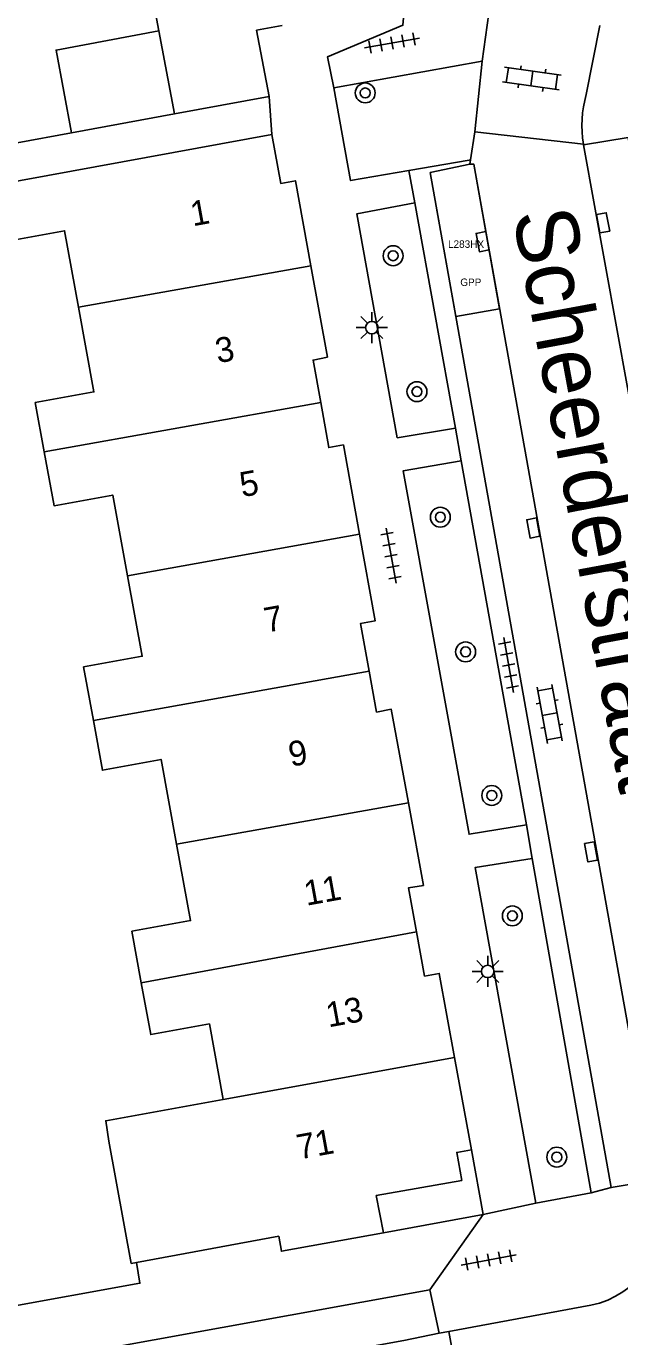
# Model space of a CAD drawing. Extents: x 132999 to 136000, y 398499 to 400501.
# Drawn here: x 133085.9 to 133109.7, y 398527.6 to 398580.3 of the extents above; entities that cross this region are included whole.
import ezdxf

# ---------------------------------------------------------------- set-up
doc = ezdxf.new("R2010")
doc.units = 0
for name, color, linetype in [('bp-anno-kenteken', 7, 'Continuous'), ('bp-grn-parkeervak', 7, 'Continuous'), ('gg-afsc-erfafscheiding', 7, 'Continuous'), ('gg-afsc-muur', 7, 'Continuous'), ('gg-anno-huisnummerreeks BGT', 7, 'Continuous'), ('gg-anno-openbare ruimte label', 7, 'Continuous'), ('gg-bbg-bijgebouw', 7, 'Continuous'), ('gg-bbg-gedigitaliseerde bebouwing', 7, 'Continuous'), ('gg-bbg-gedigitaliseerde bijgebouw', 7, 'Continuous'), ('gg-bbg-hoofdgebouw', 7, 'Continuous'), ('gg-bbg-tussenscheiding', 7, 'Continuous'), ('gg-knt-verharding', 7, 'Continuous'), ('gg-knt-verharding nz', 7, 'Continuous'), ('gt-grn-weggrens', 7, 'Continuous'), ('gt-symb-boom', 7, 'Continuous'), ('gt-symb-klinker verharding', 7, 'Continuous'), ('gt-symb-kolk', 7, 'Continuous'), ('gt-symb-lichtmast', 7, 'Continuous'), ('gt-symb-tegel verharding', 7, 'Continuous'), ('kenmerkpunt gehandicapten parkeerplaats', 7, 'Continuous')]:
    doc.layers.add(name, color=color, linetype=linetype)

# ---------------------------------------------------------------- blocks, each defined once
blk = doc.blocks.new('gt0-KOLK')
at = {"layer": 'gt-symb-kolk'}
blk.add_lwpolyline([(0, 0), (0.375, 0), (0.375, 0.4), (-0.375, 0.4), (-0.375, 0), (0, 0)], dxfattribs=at)
blk = doc.blocks.new('gt0-KL1')
at = {"layer": 'gt-symb-klinker verharding'}
for p, q in [((-1.15, 0.3), (1.15, 0.3)), ((-1, -0.3), (-1, 0.3)), ((-0.5, 0.3), (-0.5, 0.45)), ((0, -0.3), (0, 0.3)), ((0.5, 0.3), (0.5, 0.45)), ((1, -0.3), (1, 0.3)), ((-1.15, -0.3), (1.15, -0.3)), ((-0.5, -0.45), (-0.5, -0.3)), ((0.5, -0.45), (0.5, -0.3))]:
    blk.add_line(p, q, dxfattribs=at)
blk = doc.blocks.new('gt0-BOOM')
at = {"layer": 'gt-symb-boom'}
for radius in [0.4, 0.2]:
    blk.add_circle((0, 0), radius, dxfattribs=at)
blk = doc.blocks.new('gt0-LMAST')
at = {"layer": 'gt-symb-lichtmast'}
for p, q in [((-0.005, 0.246), (-0.005, 0.621)), ((-0.182, 0.173), (-0.447, 0.438)), ((0.172, 0.173), (0.437, 0.438)), ((-0.255, -0.004), (-0.63, -0.004)), ((-0.182, -0.181), (-0.447, -0.446)), ((-0.005, -0.254), (-0.005, -0.629)), ((0.437, -0.446), (0.172, -0.181)), ((0.245, -0.004), (0.62, -0.004))]:
    blk.add_line(p, q, dxfattribs=at)
blk.add_circle((-0.005, -0.004), 0.25, dxfattribs=at)
blk = doc.blocks.new('gt0-TEG1')
at = {"layer": 'gt-symb-tegel verharding'}
for p, q in [((-1.125, 0), (1.125, 0)), ((-0.9, -0.25), (-0.9, 0.25)), ((-0.45, -0.25), (-0.45, 0.25)), ((0, -0.25), (0, 0.25)), ((0.45, -0.25), (0.45, 0.25)), ((0.9, -0.25), (0.9, 0.25))]:
    blk.add_line(p, q, dxfattribs=at)

msp = doc.modelspace()

# ---------------------------------------------------------------- linework, layer by layer
at = {"layer": 'bp-grn-parkeervak'}
msp.add_lwpolyline([(133102.113, 398574.395), (133103.705, 398574.728), (133103.866, 398574.741), (133104.907, 398568.92), (133103.146, 398568.605), (133102.113, 398574.395)], dxfattribs=at)
at = {"layer": 'gg-afsc-erfafscheiding'}
msp.add_line((133085.488, 398575.591), (133087.683, 398575.996), dxfattribs=at)
at = {"layer": 'gg-afsc-muur'}
for p, q in [((133103.774, 398535.099), (133104.24, 398532.506)), ((133104.24, 398532.506), (133100.226, 398531.772))]:
    msp.add_line(p, q, dxfattribs=at)
msp.add_lwpolyline([(133084.803, 398528.722), (133090.431, 398529.743), (133090.291, 398530.579)], dxfattribs=at)
at = {"layer": 'gg-bbg-bijgebouw'}
msp.add_line((133091.816, 398576.76), (133095.627, 398577.453), dxfattribs=at)
msp.add_lwpolyline([(133095.627, 398577.453), (133095.126, 398580.118), (133096.15, 398580.304)], dxfattribs=at)
at = {"layer": 'gg-bbg-gedigitaliseerde bebouwing'}
msp.add_line((133084.625, 398573.9), (133095.745, 398575.922), dxfattribs=at)
at = {"layer": 'gg-bbg-gedigitaliseerde bijgebouw'}
msp.add_line((133091.816, 398576.76), (133087.683, 398575.996), dxfattribs=at)
for points in [[(133091.189, 398580.096), (133090.892, 398581.675), (133095.735, 398582.584)], [(133087.683, 398575.996), (133087.058, 398579.321), (133091.189, 398580.096)]]:
    msp.add_lwpolyline(points, dxfattribs=at)
at = {"layer": 'gg-bbg-hoofdgebouw'}
for p, q in [((133103.774, 398535.099), (133103.093, 398538.823)), ((133090.082, 398530.54), (133089.178, 398535.458)), ((133090.291, 398530.579), (133090.082, 398530.54))]:
    msp.add_line(p, q, dxfattribs=at)
for points in [[(133095.745, 398575.922), (133096.096, 398573.961), (133096.686, 398574.068), (133097.308, 398570.651)], [(133084.625, 398573.9), (133085.038, 398571.629), (133087.399, 398572.059), (133087.96, 398568.986)], [(133097.308, 398570.651), (133097.977, 398566.976), (133097.397, 398566.858), (133097.705, 398565.148)], [(133087.96, 398568.986), (133088.582, 398565.579), (133086.22, 398565.148), (133086.582, 398563.167)], [(133097.705, 398565.148), (133098.031, 398563.338), (133098.622, 398563.444), (133099.268, 398559.852)], [(133086.582, 398563.167), (133086.978, 398560.998), (133089.34, 398561.43), (133089.933, 398558.189)], [(133099.268, 398559.852), (133099.895, 398556.368), (133099.313, 398556.27), (133099.66, 398554.347)], [(133089.933, 398558.189), (133090.525, 398554.95), (133088.165, 398554.519), (133088.558, 398552.37)], [(133099.66, 398554.347), (133099.956, 398552.708), (133100.546, 398552.816), (133101.232, 398549.053)], [(133088.558, 398552.37), (133088.923, 398550.369), (133091.284, 398550.801), (133091.907, 398547.392)], [(133101.232, 398549.053), (133101.837, 398545.733), (133101.239, 398545.643), (133101.562, 398543.867)], [(133091.907, 398547.392), (133092.468, 398544.32), (133090.106, 398543.89), (133090.485, 398541.815)], [(133103.093, 398538.823), (133102.475, 398542.198), (133101.885, 398542.09), (133101.562, 398543.867)], [(133093.777, 398537.132), (133093.225, 398540.17), (133090.864, 398539.74), (133090.485, 398541.815)], [(133093.777, 398537.132), (133089.055, 398536.275), (133089.178, 398535.458)], [(133103.774, 398535.099), (133103.181, 398535), (133103.384, 398533.876), (133099.941, 398533.263), (133100.226, 398531.772)], [(133100.226, 398531.772), (133096.124, 398531.026), (133096.019, 398531.632), (133090.291, 398530.579)]]:
    msp.add_lwpolyline(points, dxfattribs=at)
at = {"layer": 'gg-bbg-tussenscheiding'}
for p, q in [((133091.816, 398576.76), (133091.189, 398580.096)), ((133097.308, 398570.651), (133087.96, 398568.986)), ((133097.705, 398565.148), (133086.582, 398563.167)), ((133099.268, 398559.852), (133089.933, 398558.189)), ((133099.66, 398554.347), (133088.558, 398552.37)), ((133101.232, 398549.053), (133091.907, 398547.392)), ((133101.562, 398543.867), (133090.485, 398541.815)), ((133093.777, 398537.132), (133103.093, 398538.823))]:
    msp.add_line(p, q, dxfattribs=at)
at = {"layer": 'gg-knt-verharding'}
for p, q in [((133104.466, 398580.811), (133104.2, 398578.882)), ((133108.942, 398580.313), (133108.389, 398577.535)), ((133104.2, 398578.882), (133098.235, 398577.807)), ((133104.2, 398578.882), (133103.908, 398576.029)), ((133103.908, 398576.029), (133103.732, 398574.903)), ((133108.274, 398575.536), (133103.908, 398576.029)), ((133108.274, 398575.536), (133108.279, 398575.505)), ((133103.685, 398574.895), (133101.252, 398574.476)), ((133103.685, 398574.895), (133103.732, 398574.903)), ((133103.732, 398574.903), (133103.705, 398574.728)), ((133103.866, 398574.741), (133103.705, 398574.728)), ((133103.128, 398564.118), (133101.498, 398573.181)), ((133103.354, 398562.802), (133105.981, 398548.167)), ((133106.209, 398546.815), (133108.592, 398533.378)), ((133109.394, 398533.592), (133111.172, 398533.881)), ((133108.592, 398533.378), (133106.359, 398532.966)), ((133102.097, 398529.479), (133102.478, 398527.727)), ((133102.858, 398527.796), (133108.581, 398528.856)), ((133102.858, 398527.796), (133102.478, 398527.727)), ((133103.654, 398523.446), (133102.858, 398527.796))]:
    msp.add_line(p, q, dxfattribs=at)
for points in [[(133101.252, 398574.476), (133098.906, 398574.072), (133098.235, 398577.807)], [(133117.375, 398535.04), (133110.084, 398575.803), (133108.279, 398575.505)], [(133103.705, 398574.728), (133102.113, 398574.395), (133109.394, 398533.592)], [(133101.498, 398573.181), (133099.159, 398572.731), (133100.783, 398563.732), (133103.128, 398564.118)], [(133105.981, 398548.167), (133103.674, 398547.792), (133101.019, 398562.4), (133103.354, 398562.802)], [(133106.359, 398532.966), (133103.921, 398546.455), (133106.209, 398546.815)], [(133060.629, 398520.144), (133060.3, 398521.907), (133102.097, 398529.479)]]:
    msp.add_lwpolyline(points, dxfattribs=at)
for centre, radius, start, end in [((133112.967, 398576.269), 4.75, 164.5408, 188.8741), ((133107.881, 398532.33), 3.544, 281.396, 10.5467)]:
    msp.add_arc(centre, radius, start, end, dxfattribs=at)
at = {"layer": 'gg-knt-verharding nz'}
msp.add_line((133111.172, 398533.881), (133103.866, 398574.741), dxfattribs=at)
for points in [[(133108.279, 398575.505), (133110.933, 398560.875), (133115.588, 398534.712)], [(133102.478, 398527.727), (133101.048, 398527.44), (133060.629, 398520.144)]]:
    msp.add_lwpolyline(points, dxfattribs=at)
at = {"layer": 'gt-grn-weggrens'}
for p, q in [((133095.745, 398575.922), (133095.627, 398577.453)), ((133101.252, 398574.476), (133101.498, 398573.181)), ((133103.128, 398564.118), (133103.354, 398562.802)), ((133105.981, 398548.167), (133106.209, 398546.815)), ((133108.592, 398533.378), (133109.394, 398533.592)), ((133104.24, 398532.506), (133102.097, 398529.479)), ((133104.24, 398532.506), (133106.359, 398532.966))]:
    msp.add_line(p, q, dxfattribs=at)
msp.add_lwpolyline([(133101.085, 398581.202), (133101.017, 398580.32), (133097.984, 398579.051), (133098.235, 398577.807)], dxfattribs=at)

# ---------------------------------------------------------------- block references
at = {"layer": 'gt-symb-boom'}
for p in [(133099.497, 398577.599), (133100.62, 398571.053), (133101.578, 398565.589), (133102.519, 398560.541), (133103.536, 398555.127), (133104.589, 398549.353), (133105.418, 398544.512), (133107.207, 398534.813)]:
    msp.add_blockref('gt0-BOOM', p, dxfattribs=at)
at = {"layer": 'gt-symb-klinker verharding'}
for p, rotation in [((133106.204, 398578.176), -8.049061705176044), ((133106.914, 398552.626), 100.36632260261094)]:
    msp.add_blockref('gt0-KL1', p, dxfattribs=dict(at, rotation=rotation))
at = {"layer": 'gt-symb-kolk'}
for p, rotation in [((133108.872, 398572.34), -79.39794170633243), ((133104.418, 398571.654), 100.14079314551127), ((133106.456, 398560.142), 100.1972055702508), ((133108.783, 398547.12), 100.25359802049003)]:
    msp.add_blockref('gt0-KOLK', p, dxfattribs=dict(at, rotation=rotation))
at = {"layer": 'gt-symb-lichtmast'}
for p in [(133099.768, 398568.167), (133104.431, 398542.282)]:
    msp.add_blockref('gt0-LMAST', p, dxfattribs=at)
at = {"layer": 'gt-symb-tegel verharding'}
for p, rotation in [((133100.576, 398579.606), -169.925667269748), ((133100.537, 398558.995), -79.69002960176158), ((133105.267, 398554.599), -79.85920685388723), ((133104.467, 398530.678), 10.545734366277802)]:
    msp.add_blockref('gt0-TEG1', p, dxfattribs=dict(at, rotation=rotation))

# ---------------------------------------------------------------- texts
at = {"layer": 'bp-anno-kenteken'}
msp.add_text('L283HX', height=0.3, dxfattribs=at).set_placement((133102.829, 398571.37))
at = {"layer": 'gg-anno-huisnummerreeks BGT'}
for s, rotation, p in [('1', 10.3, (133092.559, 398572.233)), ('3', 10.3, (133093.561, 398566.727)), ('5', 10.2, (133094.542, 398561.342)), ('7', 10.2, (133095.522, 398555.897)), ('9', 10.3, (133096.506, 398550.503)), ('11', 10.3, (133097.13, 398544.915)), ('13', 10.4, (133098.017, 398540.024)), ('71', 10.3, (133096.836, 398534.713))]:
    msp.add_text(s, height=1, rotation=rotation, dxfattribs=at).set_placement(p)
at = {"layer": 'gg-anno-openbare ruimte label'}
msp.add_text('Scheerderstraat', height=2.5, rotation=280.5, dxfattribs=at).set_placement((133105.424, 398572.739))
at = {"layer": 'kenmerkpunt gehandicapten parkeerplaats'}
msp.add_text('GPP', height=0.3, dxfattribs=at).set_placement((133103.323, 398569.837))

doc.saveas('drawing.dxf')
